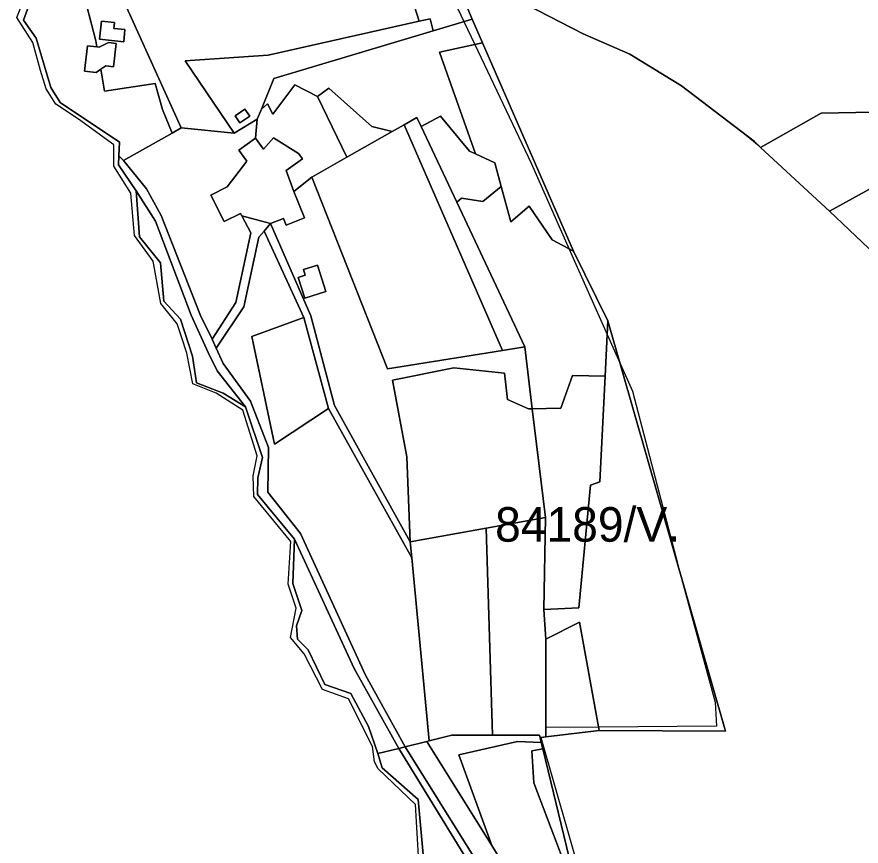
# Model space of a CAD drawing. Extents: x -477304 to -465429, y -1159113 to -1149210.
# Drawn here: x -476061.7 to -475695.2, y -1155428.5 to -1155068.5 of the extents above; entities that cross this region are included whole.
import ezdxf

# ---------------------------------------------------------------- set-up
doc = ezdxf.new("R2010")
doc.units = 0
for name, color, linetype in [('BPEJ_s', 7, 'Continuous'), ('orna_s', 7, 'Continuous'), ('ostatni_s', 7, 'Continuous'), ('PUPFL_s', 7, 'Continuous'), ('trav_porost_s', 7, 'Continuous'), ('voda_s', 7, 'Continuous'), ('zahrada_s', 7, 'Continuous')]:
    doc.layers.add(name, color=color, linetype=linetype)

msp = doc.modelspace()

# ---------------------------------------------------------------- linework, layer by layer
at = {"layer": 'BPEJ_s'}
for points in [[(-475880, -1155044.5), (-475867.62, -1155070.6), (-475862.91, -1155080.53), (-475838.5, -1155132), (-475821.9, -1155169.35), (-475805.43, -1155206.4), (-475799.84, -1155218.98), (-475794.5, -1155231), (-475774.83, -1155306.21), (-475774.5, -1155307.5), (-475758.5, -1155366), (-475758, -1155376.5), (-475809.14, -1155376.83), (-475832.12, -1155376.98), (-475832.13, -1155381.14), (-475834.24, -1155381.4), (-475816.5, -1155443.5)], [(-475880, -1155044.5), (-475867.62, -1155070.6), (-475862.91, -1155080.53), (-475838.5, -1155132), (-475821.9, -1155169.35), (-475805.43, -1155206.4), (-475799.84, -1155218.98), (-475794.5, -1155231), (-475774.83, -1155306.21), (-475774.5, -1155307.5), (-475758.5, -1155366), (-475758, -1155376.5), (-475809.14, -1155376.83), (-475832.12, -1155376.98), (-475832.13, -1155381.14), (-475834.24, -1155381.4), (-475816.5, -1155443.5)], [(-475887.13, -1155435.41), (-475888.7, -1155410.42), (-475904.87, -1155395.02), (-475906.46, -1155391.89), (-475907.3, -1155385.27), (-475917.72, -1155364.64), (-475929.03, -1155360.48), (-475936.95, -1155345.08), (-475942.84, -1155337.99), (-475940.38, -1155325.16), (-475943.95, -1155314.8), (-475942.73, -1155296.3), (-475958.86, -1155276.74), (-475959.11, -1155267.76), (-475957.43, -1155259.15), (-475963.63, -1155239.3), (-475975.16, -1155231.96), (-475985.35, -1155227.89), (-475987.91, -1155214.48), (-475990.24, -1155207.43), (-475992.16, -1155201.77), (-475999.16, -1155193.01), (-476002.47, -1155174.58), (-476010.63, -1155163.51), (-476012.21, -1155145.05), (-476019.55, -1155133.3), (-476019.59, -1155124.03), (-476034.99, -1155112.99), (-476044.81, -1155106.42), (-476048.93, -1155099.82), (-476051.39, -1155091.89), (-476054.8, -1155079.65), (-476061.69, -1155068.87), (-476057.76, -1155059.01)], [(-475686.18, -1155174.39), (-475708.9, -1155152.92), (-475738.83, -1155125.25), (-475739.44, -1155124.65), (-475747.63, -1155117.96), (-475773.23, -1155098.44), (-475795.54, -1155084.7), (-475815.92, -1155075.91), (-475845.39, -1155060.54)], [(-475686.18, -1155174.39), (-475708.9, -1155152.92), (-475738.83, -1155125.25), (-475739.44, -1155124.65), (-475747.63, -1155117.96), (-475773.23, -1155098.44), (-475795.54, -1155084.7), (-475815.92, -1155075.91), (-475845.39, -1155060.54)]]:
    msp.add_lwpolyline(points, dxfattribs=at)
at = {"layer": 'orna_s'}
msp.add_lwpolyline([(-475827.29, -1155500.24), (-475838.95, -1155489.91), (-475851.36, -1155452.4), (-475893.11, -1155385.39), (-475883.75, -1155383.08), (-475855.53, -1155428.2), (-475843.63, -1155447.79), (-475821.39, -1155492.25), (-475822.52, -1155493.72)], close=True, dxfattribs=at)
at = {"layer": 'ostatni_s'}
for points in [[(-476024.92, -1155070.37), (-476019.33, -1155070.95), (-476019.62, -1155073.53), (-476014.76, -1155074.07), (-476015.3, -1155079.41), (-476025.88, -1155078.22)], [(-475967.35, -1155118.97), (-475988.65, -1155087.64), (-475952.58, -1155085.1), (-475887.01, -1155070.47), (-475882.25, -1155069.41), (-475880.91, -1155074.57), (-475950.1, -1155095.29), (-475955.54, -1155108.6), (-475957.31, -1155112.94)], [(-475941.05, -1155098.06), (-475950.63, -1155110.8), (-475952.84, -1155106.32), (-475955.54, -1155108.6), (-475950.1, -1155095.29), (-475880.91, -1155074.57), (-475864.05, -1155069.53), (-475859.57, -1155079.79), (-475878.22, -1155083.91), (-475862.61, -1155128.03), (-475865.26, -1155126.79), (-475877.83, -1155111.62), (-475886.18, -1155116.14), (-475888.01, -1155112.16), (-475893.64, -1155115.36), (-475898.75, -1155118.26), (-475907.66, -1155116.2), (-475926.25, -1155099.54), (-475931.25, -1155103.05)], [(-476026.03, -1155081.66), (-476021.92, -1155079.67), (-476018.61, -1155080.05), (-476019.77, -1155090.2), (-476023.08, -1155089.82), (-476025.24, -1155091.3), (-476027.29, -1155092.69), (-476032.27, -1155092.13), (-476031.03, -1155081.09), (-476026.93, -1155081.56)], [(-475967, -1155111.44), (-475962.67, -1155108.56), (-475960.62, -1155111.64), (-475964.94, -1155114.52)], [(-475960.62, -1155111.64), (-475962.67, -1155108.56), (-475967, -1155111.44), (-475964.94, -1155114.52)], [(-475941.41, -1155144.36), (-475936.82, -1155155.75), (-475944.8, -1155158.96), (-475945.98, -1155156.03), (-475951.59, -1155158.3), (-475964.03, -1155154.91), (-475964.6, -1155153.86), (-475971.71, -1155157.41), (-475977.46, -1155145.91), (-475970.35, -1155142.36), (-475961.92, -1155131.12), (-475965.32, -1155126.35), (-475958.07, -1155121.19), (-475954.67, -1155125.96), (-475950.23, -1155121.12), (-475939.39, -1155127.92), (-475937.69, -1155130.23), (-475944.77, -1155135.26)], [(-476005.46, -1155143.24), (-475999.09, -1155154.8), (-475981.92, -1155198.14), (-475976.98, -1155208.45), (-475975.19, -1155212.38), (-475972.14, -1155219.06), (-475960.28, -1155235.39), (-475952.42, -1155255.41), (-475952.77, -1155274.92), (-475938.64, -1155292.84), (-475910.33, -1155354.28), (-475893.11, -1155385.39), (-475895.95, -1155386.09), (-475915.23, -1155351.35), (-475941.13, -1155295.31), (-475957.27, -1155275.88), (-475957.09, -1155268.67), (-475955.02, -1155259.79), (-475962.41, -1155237.88), (-475974.7, -1155222.15), (-475978.6, -1155214.23), (-475985.99, -1155198.07), (-476001.56, -1155157.26), (-476009.9, -1155144.06), (-476017.64, -1155132.83), (-476017.42, -1155128.91), (-476015.37, -1155130.93)], [(-475966.62, -1155192.49), (-475960.07, -1155162.31), (-475964.03, -1155154.91), (-475951.59, -1155158.3), (-475954.3, -1155161.51), (-475956.59, -1155164.23), (-475963.13, -1155194.41), (-475975.19, -1155212.38), (-475976.98, -1155208.45)], [(-475954.3, -1155161.51), (-475951.59, -1155158.3), (-475934.04, -1155198.3), (-475923.86, -1155237.26), (-475890.91, -1155296.37), (-475890.24, -1155303.39), (-475926.38, -1155238.53), (-475937.09, -1155199.11)], [(-475939.55, -1155181.61), (-475936.54, -1155180.67), (-475937.31, -1155178.23), (-475931.15, -1155176.29), (-475927.53, -1155187.75), (-475936.71, -1155190.64)], [(-475838.95, -1155489.91), (-475827.29, -1155500.24), (-475820.9, -1155511.35), (-475814.36, -1155555.49), (-475819.54, -1155547.48), (-475824.51, -1155513.1), (-475830.05, -1155503.26), (-475842.43, -1155491.23), (-475854.32, -1155453.86), (-475895.95, -1155386.09), (-475893.11, -1155385.39), (-475851.36, -1155452.4)]]:
    msp.add_lwpolyline(points, close=True, dxfattribs=at)
at = {"layer": 'PUPFL_s'}
for points in [[(-475887.16, -1155026.52), (-475876.76, -1155039.11), (-475870.72, -1155053.41), (-475864.05, -1155069.53), (-475880.91, -1155074.57), (-475882.25, -1155069.41), (-475887.01, -1155070.47), (-475901.32, -1155025.2)], [(-475878.22, -1155083.91), (-475859.57, -1155079.79), (-475820.09, -1155170.31), (-475829.34, -1155165.39), (-475839.32, -1155150.71), (-475847.24, -1155157.58), (-475851.4, -1155142.24), (-475854.19, -1155131.97), (-475862.61, -1155128.03)], [(-475868.62, -1155147.26), (-475859.49, -1155148.62), (-475851.4, -1155142.24), (-475847.24, -1155157.58), (-475839.32, -1155150.71), (-475829.34, -1155165.39), (-475820.09, -1155170.31), (-475805.13, -1155200.53), (-475806.36, -1155224.53), (-475820.54, -1155224.2), (-475825.61, -1155238.35), (-475837.96, -1155238.64), (-475841.2, -1155211.74), (-475870.76, -1155148.91)], [(-475812.73, -1155271.79), (-475808.7, -1155270.36), (-475806.36, -1155224.53), (-475805.13, -1155200.53), (-475754.09, -1155378.59), (-475808.87, -1155378.3), (-475817.43, -1155331.36), (-475832, -1155338.71), (-475832.92, -1155325.82), (-475817.8, -1155325.08)], [(-475817.43, -1155331.36), (-475808.87, -1155378.3), (-475832.13, -1155381.14), (-475832, -1155338.71)], [(-475794.45, -1155488.14), (-475797.32, -1155495), (-475801.51, -1155496.76), (-475818.64, -1155449.58), (-475828.44, -1155449.63), (-475832.34, -1155437.66), (-475825.43, -1155432.28), (-475837.25, -1155401.01), (-475838.18, -1155387.12), (-475833.4, -1155386.23), (-475819.6, -1155443.05), (-475795, -1155487.16)]]:
    msp.add_lwpolyline(points, close=True, dxfattribs=at)
msp.add_lwpolyline([(-475819.6, -1155443.05), (-475833.4, -1155386.23), (-475834.05, -1155383.59), (-475834.57, -1155381.44), (-475832.13, -1155381.14), (-475808.87, -1155378.3), (-475754.09, -1155378.59), (-475805.13, -1155200.53), (-475820.09, -1155170.31), (-475859.57, -1155079.79), (-475864.05, -1155069.53), (-475870.72, -1155053.41), (-475869.84, -1155047.23), (-475845.39, -1155060.54), (-475815.92, -1155075.91), (-475795.54, -1155084.7), (-475773.23, -1155098.44), (-475741.52, -1155122.62), (-475738.83, -1155125.25), (-475708.9, -1155152.92), (-475686.18, -1155174.39)], dxfattribs=at)
at = {"layer": 'trav_porost_s'}
for points in [[(-475705.89, -1155027.79), (-475688.7, -1155011.14), (-475673.45, -1154997.28), (-475663.7, -1155016.16), (-475664.41, -1155027.01), (-475656, -1155036.69), (-475655.71, -1155047.61), (-475637.97, -1155084.34), (-475631.89, -1155105.4), (-475632.64, -1155112), (-475626.59, -1155123.34), (-475625.75, -1155132.88), (-475617.23, -1155134.17), (-475638.69, -1155142.62), (-475663.57, -1155139.47), (-475686.09, -1155140.36), (-475708.9, -1155152.92), (-475738.83, -1155125.25), (-475712.54, -1155110.38), (-475682.38, -1155109.79), (-475665.98, -1155078.28), (-475724.84, -1155045), (-475748.14, -1155053.23), (-475786.81, -1155051.91)], [(-475938.93, -1155056.96), (-475929.75, -1155041.85), (-475919.79, -1155035.9), (-475911.26, -1155044.22), (-475911.86, -1155033.33), (-475901.32, -1155025.2), (-475887.01, -1155070.47), (-475952.58, -1155085.1), (-475988.65, -1155087.64), (-475967.35, -1155118.97), (-475990.34, -1155116.75), (-476022.33, -1155045.94), (-475976.13, -1155035.89), (-475962.34, -1155045.4), (-475958.59, -1155059.45)], [(-475820.88, -1155038.2), (-475786.81, -1155051.91), (-475748.14, -1155053.23), (-475724.84, -1155045), (-475665.98, -1155078.28), (-475682.38, -1155109.79), (-475712.54, -1155110.38), (-475738.83, -1155125.25), (-475741.52, -1155122.62), (-475773.23, -1155098.44), (-475795.54, -1155084.7), (-475815.92, -1155075.91), (-475845.39, -1155060.54)], [(-475994.34, -1155119.01), (-475998.54, -1155108.73), (-476001.59, -1155097.47), (-476023.6, -1155100.8), (-476025.24, -1155091.3), (-476023.08, -1155089.82), (-476019.77, -1155090.2), (-476018.61, -1155080.05), (-476021.92, -1155079.67), (-476026.03, -1155081.66), (-476026.93, -1155081.56), (-476027.38, -1155078.96), (-476035.22, -1155048.74), (-476022.33, -1155045.94), (-475990.34, -1155116.75)], [(-476024.92, -1155070.37), (-476025.88, -1155078.22), (-476015.3, -1155079.41), (-476014.76, -1155074.07), (-476019.62, -1155073.53), (-476019.33, -1155070.95)], [(-475907.66, -1155116.2), (-475898.75, -1155118.26), (-475918.43, -1155129.43), (-475931.25, -1155103.05), (-475926.25, -1155099.54)], [(-475970.35, -1155142.36), (-475977.46, -1155145.91), (-475971.71, -1155157.41), (-475964.6, -1155153.86), (-475964.03, -1155154.91), (-475960.07, -1155162.31), (-475966.62, -1155192.49), (-475976.98, -1155208.45), (-475981.92, -1155198.14), (-475999.09, -1155154.8), (-476005.46, -1155143.24), (-476015.37, -1155130.93), (-475994.34, -1155119.01), (-475990.34, -1155116.75), (-475967.35, -1155118.97), (-475957.31, -1155112.94), (-475958.07, -1155121.19), (-475965.32, -1155126.35), (-475961.92, -1155131.12)], [(-475841.2, -1155211.74), (-475850.92, -1155213.32), (-475893.64, -1155115.36), (-475888.01, -1155112.16), (-475886.18, -1155116.14), (-475870.76, -1155148.91)], [(-475854.19, -1155131.97), (-475851.4, -1155142.24), (-475859.49, -1155148.62), (-475868.62, -1155147.26), (-475870.76, -1155148.91), (-475886.18, -1155116.14), (-475877.83, -1155111.62), (-475865.26, -1155126.79), (-475862.61, -1155128.03)], [(-475850.92, -1155213.32), (-475900.78, -1155221.4), (-475933.63, -1155138.06), (-475918.43, -1155129.43), (-475898.75, -1155118.26), (-475893.64, -1155115.36)], [(-475890.91, -1155296.37), (-475923.86, -1155237.26), (-475934.04, -1155198.3), (-475951.59, -1155158.3), (-475945.98, -1155156.03), (-475944.8, -1155158.96), (-475936.82, -1155155.75), (-475941.41, -1155144.36), (-475933.63, -1155138.06), (-475900.78, -1155221.4), (-475850.92, -1155213.32), (-475841.2, -1155211.74), (-475837.96, -1155238.64), (-475839.66, -1155238.68), (-475848.71, -1155234.65), (-475850.03, -1155223.16), (-475871.99, -1155220.92), (-475898.58, -1155226.19), (-475892.46, -1155259.52)], [(-475997.86, -1155191.99), (-475999.37, -1155175.25), (-476008.5, -1155164.02), (-476009.9, -1155144.06), (-476001.56, -1155157.26), (-475985.99, -1155198.07), (-475978.6, -1155214.23), (-475974.7, -1155222.15), (-475962.41, -1155237.88), (-475972.07, -1155231.82), (-475983.78, -1155227.38), (-475985.48, -1155215.83), (-475990.6, -1155199.84)], [(-475883.75, -1155383.08), (-475893.11, -1155385.39), (-475910.33, -1155354.28), (-475938.64, -1155292.84), (-475952.77, -1155274.92), (-475952.42, -1155255.41), (-475960.28, -1155235.39), (-475972.14, -1155219.06), (-475975.19, -1155212.38), (-475963.13, -1155194.41), (-475956.59, -1155164.23), (-475954.3, -1155161.51), (-475937.09, -1155199.11), (-475959.68, -1155207.32), (-475949.86, -1155254.05), (-475926.38, -1155238.53), (-475890.24, -1155303.39), (-475882.65, -1155382.8)], [(-475936.54, -1155180.67), (-475939.55, -1155181.61), (-475936.71, -1155190.64), (-475927.53, -1155187.75), (-475931.15, -1155176.29), (-475937.31, -1155178.23)], [(-475937.09, -1155199.11), (-475926.38, -1155238.53), (-475949.86, -1155254.05), (-475959.68, -1155207.32)], [(-475898.58, -1155226.19), (-475871.99, -1155220.92), (-475850.03, -1155223.16), (-475848.71, -1155234.65), (-475839.66, -1155238.68), (-475837.96, -1155238.64), (-475832.27, -1155285.93), (-475857.9, -1155290.49), (-475890.91, -1155296.37), (-475892.46, -1155259.52)], [(-475806.36, -1155224.53), (-475808.7, -1155270.36), (-475812.73, -1155271.79), (-475817.8, -1155325.08), (-475832.92, -1155325.82), (-475832.27, -1155285.93), (-475837.96, -1155238.64), (-475825.61, -1155238.35), (-475820.54, -1155224.2)], [(-475832.92, -1155325.82), (-475832, -1155338.71), (-475832.13, -1155381.14), (-475834.57, -1155381.44), (-475834.84, -1155380.32), (-475855.16, -1155380.32), (-475857.9, -1155290.49), (-475832.27, -1155285.93)], [(-475890.24, -1155303.39), (-475890.91, -1155296.37), (-475857.9, -1155290.49), (-475855.16, -1155380.32), (-475872.85, -1155380.32), (-475882.65, -1155382.8)], [(-475937.96, -1155326.22), (-475941.96, -1155314.47), (-475941.13, -1155295.31), (-475915.23, -1155351.35), (-475895.95, -1155386.09), (-475905.05, -1155388.34), (-475909.02, -1155376.59), (-475916.77, -1155362.3), (-475928.03, -1155358.31), (-475935.3, -1155343.31), (-475939.83, -1155338.7), (-475940.36, -1155332.88)], [(-475834.05, -1155383.59), (-475844.42, -1155383.07), (-475869.8, -1155388.82), (-475855.53, -1155428.2), (-475883.75, -1155383.08), (-475882.65, -1155382.8), (-475872.85, -1155380.32), (-475855.16, -1155380.32), (-475834.84, -1155380.32), (-475834.57, -1155381.44)], [(-475832.34, -1155437.66), (-475828.44, -1155449.63), (-475818.64, -1155449.58), (-475801.51, -1155496.76), (-475808.03, -1155499.55), (-475815.55, -1155496.52), (-475822.52, -1155493.72), (-475821.39, -1155492.25), (-475843.63, -1155447.79), (-475855.53, -1155428.2), (-475869.8, -1155388.82), (-475844.42, -1155383.07), (-475834.05, -1155383.59), (-475833.4, -1155386.23), (-475838.18, -1155387.12), (-475837.25, -1155401.01), (-475825.43, -1155432.28)], [(-475842.43, -1155491.23), (-475830.05, -1155503.26), (-475856.77, -1155489.86), (-475856.64, -1155475.36), (-475859.59, -1155453.91), (-475863.81, -1155449.18), (-475868.3, -1155442.73), (-475873.63, -1155440.41), (-475883.05, -1155440.02), (-475885, -1155435.35), (-475887.5, -1155408.33), (-475903.13, -1155394.49), (-475905.05, -1155388.34), (-475895.95, -1155386.09), (-475854.32, -1155453.86)]]:
    msp.add_lwpolyline(points, close=True, dxfattribs=at)
for points in [[(-476035.22, -1155048.74), (-476027.38, -1155078.96), (-476026.93, -1155081.56), (-476031.03, -1155081.09), (-476032.27, -1155092.13), (-476027.29, -1155092.69), (-476025.24, -1155091.3), (-476023.6, -1155100.8), (-476001.59, -1155097.47), (-475998.54, -1155108.73), (-475994.34, -1155119.01), (-476015.37, -1155130.93), (-476017.42, -1155128.91), (-476017.09, -1155122.97), (-476042.92, -1155105.68), (-476046.89, -1155099.25), (-476053.32, -1155077.85), (-476058.75, -1155069.99), (-476054.73, -1155058.75)], [(-475686.18, -1155174.39), (-475708.9, -1155152.92), (-475686.09, -1155140.36)]]:
    msp.add_lwpolyline(points, dxfattribs=at)
at = {"layer": 'voda_s'}
for points in [[(-475942.73, -1155296.3), (-475958.86, -1155276.74), (-475959.11, -1155267.76), (-475957.43, -1155259.15), (-475963.63, -1155239.3), (-475975.16, -1155231.96), (-475985.35, -1155227.89), (-475987.91, -1155214.48), (-475990.24, -1155207.43), (-475992.16, -1155201.77), (-475999.16, -1155193.01), (-476002.47, -1155174.58), (-476010.63, -1155163.51), (-476012.21, -1155145.05), (-476019.55, -1155133.3), (-476019.59, -1155124.03), (-476034.99, -1155112.99), (-476044.81, -1155106.42), (-476048.93, -1155099.82), (-476051.39, -1155091.89), (-476054.8, -1155079.65), (-476061.69, -1155068.87), (-476057.76, -1155059.01)], [(-476054.73, -1155058.75), (-476058.75, -1155069.99), (-476053.32, -1155077.85), (-476046.89, -1155099.25), (-476042.92, -1155105.68), (-476017.09, -1155122.97), (-476017.42, -1155128.91), (-476017.64, -1155132.83), (-476009.9, -1155144.06), (-476008.5, -1155164.02), (-475999.37, -1155175.25), (-475997.86, -1155191.99), (-475990.6, -1155199.84), (-475985.48, -1155215.83), (-475983.78, -1155227.38), (-475972.07, -1155231.82), (-475962.41, -1155237.88), (-475955.02, -1155259.79), (-475957.09, -1155268.67), (-475957.27, -1155275.88), (-475941.13, -1155295.31), (-475941.96, -1155314.47), (-475937.96, -1155326.22), (-475940.36, -1155332.88), (-475939.83, -1155338.7), (-475935.3, -1155343.31), (-475928.03, -1155358.31), (-475916.77, -1155362.3), (-475909.02, -1155376.59), (-475905.05, -1155388.34), (-475903.13, -1155394.49), (-475887.5, -1155408.33), (-475885, -1155435.35)], [(-475942.84, -1155337.99), (-475940.38, -1155325.16), (-475943.95, -1155314.8), (-475942.73, -1155296.3)], [(-475887.13, -1155435.41), (-475888.7, -1155410.42), (-475904.87, -1155395.02), (-475906.46, -1155391.89), (-475907.3, -1155385.27), (-475917.72, -1155364.64), (-475929.03, -1155360.48), (-475936.95, -1155345.08), (-475942.84, -1155337.99)]]:
    msp.add_lwpolyline(points, dxfattribs=at)
at = {"layer": 'zahrada_s'}
msp.add_lwpolyline([(-475933.63, -1155138.06), (-475941.41, -1155144.36), (-475944.77, -1155135.26), (-475937.69, -1155130.23), (-475939.39, -1155127.92), (-475950.23, -1155121.12), (-475954.67, -1155125.96), (-475958.07, -1155121.19), (-475957.31, -1155112.94), (-475955.54, -1155108.6), (-475952.84, -1155106.32), (-475950.63, -1155110.8), (-475941.05, -1155098.06), (-475931.25, -1155103.05), (-475918.43, -1155129.43)], close=True, dxfattribs=at)

# ---------------------------------------------------------------- texts
at = {"layer": 'BPEJ_s'}
msp.add_text('84189/V.', height=15, dxfattribs=at).set_placement((-475854.1, -1155296.37))

doc.saveas('drawing.dxf')
